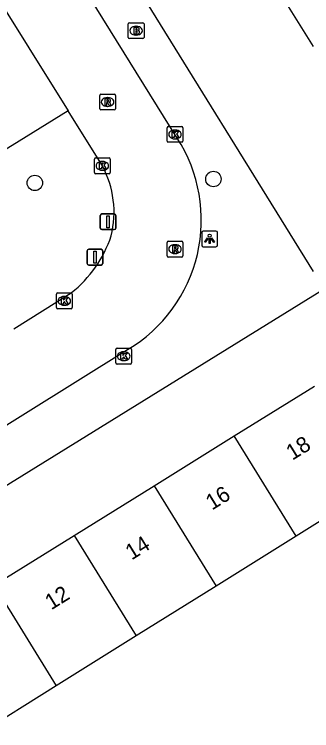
# Model space of a CAD drawing. Extents: x 160037 to 160839, y 385326 to 386441.
# Drawn here: x 160357.7 to 160376.59, y 386086.69 to 386132.11 of the extents above; entities that cross this region are included whole.
import ezdxf

# ---------------------------------------------------------------- set-up
doc = ezdxf.new("R2010")
doc.units = 0
for name, color, linetype in [('IMGEO_Afsluitpaal', 7, 'Continuous'), ('IMGEO_Boom', 7, 'Continuous'), ('IMGEO_Brandkraan', 7, 'Continuous'), ('IMGEO_Kolk', 7, 'Continuous'), ('IMGEO_Lichtpunt', 7, 'Continuous'), ('IMGEO_Pand', 7, 'Continuous'), ('IMGEO_Pand_nummerreeks', 7, 'Continuous'), ('IMGEO_Rijbaan_lokaal_open', 7, 'Continuous'), ('IMGEO_Rioolput', 7, 'Continuous'), ('IMGEO_Voetpad_open', 7, 'Continuous')]:
    doc.layers.add(name, color=color, linetype=linetype)

msp = doc.modelspace()

# ---------------------------------------------------------------- linework, layer by layer
at = {"layer": 'IMGEO_Afsluitpaal'}
for p, q in [((160363.163, 386118.558), (160363.163, 386119.358)), ((160363.163, 386119.358), (160363.163, 386118.558)), ((160363.263, 386119.458), (160364.053, 386119.458)), ((160364.053, 386119.458), (160363.263, 386119.458)), ((160364.153, 386119.358), (160364.153, 386118.558)), ((160364.153, 386118.558), (160364.153, 386119.358)), ((160364.053, 386118.458), (160363.263, 386118.458)), ((160363.263, 386118.458), (160364.053, 386118.458)), ((160362.327, 386116.314), (160362.327, 386117.114)), ((160362.327, 386117.114), (160362.327, 386116.314)), ((160362.427, 386117.214), (160363.217, 386117.214)), ((160363.217, 386117.214), (160362.427, 386117.214)), ((160363.317, 386117.114), (160363.317, 386116.314)), ((160363.317, 386116.314), (160363.317, 386117.114)), ((160363.217, 386116.214), (160362.427, 386116.214)), ((160362.427, 386116.214), (160363.217, 386116.214))]:
    msp.add_line(p, q, dxfattribs=at)
for points in [[(160363.583, 386119.333), (160363.733, 386119.333), (160363.733, 386118.583), (160363.583, 386118.583), (160363.583, 386119.333)], [(160362.747, 386117.089), (160362.897, 386117.089), (160362.897, 386116.339), (160362.747, 386116.339), (160362.747, 386117.089)]]:
    msp.add_lwpolyline(points, dxfattribs=at)
for centre, start, end in [((160363.263, 386119.358), 90, 180), ((160363.263, 386119.358), 90, 180), ((160364.053, 386119.358), 0, 90), ((160364.053, 386119.358), 360, 90), ((160363.263, 386118.558), 180, 270), ((160363.263, 386118.558), 180, 270), ((160364.053, 386118.558), 270, 0), ((160364.053, 386118.558), 270, 0), ((160362.427, 386117.114), 90, 180), ((160362.427, 386117.114), 90, 180), ((160363.217, 386117.114), 0, 90), ((160363.217, 386117.114), 360, 90), ((160362.427, 386116.314), 180, 270), ((160362.427, 386116.314), 180, 270), ((160363.217, 386116.314), 270, 0), ((160363.217, 386116.314), 270, 0)]:
    msp.add_arc(centre, 0.1, start, end, dxfattribs=at)
at = {"layer": 'IMGEO_Boom'}
for centre in [(160359.007, 386121.421), (160370.344, 386121.669)]:
    msp.add_circle(centre, 0.489, dxfattribs=at)
at = {"layer": 'IMGEO_Brandkraan'}
for p, q in [((160364.936, 386130.65), (160364.936, 386131.502)), ((160365.011, 386131.576), (160365.863, 386131.576)), ((160365.424, 386131.356), (160365.449, 386131.356)), ((160365.937, 386131.502), (160365.937, 386130.65)), ((160365.863, 386130.576), (160365.011, 386130.576)), ((160365.447, 386130.796), (160365.422, 386130.796))]:
    msp.add_line(p, q, dxfattribs=at)
for points in [[(160364.936, 386130.65), (160364.936, 386131.502)], [(160365.011, 386131.576), (160365.863, 386131.576)], [(160365.937, 386131.502), (160365.937, 386130.65)], [(160365.284, 386131.276), (160365.284, 386130.876), (160365.497, 386130.876)], [(160365.515, 386131.276), (160365.284, 386131.276)], [(160365.463, 386131.195), (160365.409, 386131.195), (160365.409, 386131.119)], [(160365.409, 386131.119), (160365.462, 386131.119)], [(160365.471, 386131.043), (160365.409, 386131.043), (160365.409, 386130.962)], [(160365.409, 386130.962), (160365.471, 386130.962)], [(160365.863, 386130.576), (160365.011, 386130.576)]]:
    msp.add_lwpolyline(points, dxfattribs=at)
for centre, radius, start, end in [((160365.013, 386131.5), 0.0765, 91.552, 178.448), ((160365.013, 386131.5), 0.0765, 91.552, 178.448), ((160365.861, 386131.5), 0.0765, 1.552, 88.448), ((160365.861, 386131.5), 0.0765, 1.552, 88.448), ((160365.464, 386131.157), 0.0379, 267.8285, 90.9355), ((160365.472, 386131.002), 0.0404, 269.8759, 90.5077), ((160365.503, 386131.127), 0.251, 268.6676, 293.5347), ((160365.519, 386131.131), 0.145, 59.4692, 91.5367), ((160365.544, 386131.178), 0.0922, 285.5137, 58.1501), ((160365.549, 386130.986), 0.105, 301.3115, 78.989), ((160365.013, 386130.652), 0.0765, 181.552, 268.448), ((160365.013, 386130.652), 0.0765, 181.552, 268.448), ((160365.861, 386130.652), 0.0765, 271.552, 358.448), ((160365.861, 386130.652), 0.0765, 271.552, 358.448)]:
    msp.add_arc(centre, radius, start, end, dxfattribs=at)
for centre, major_axis, ratio, start_param, end_param in [((160365.423, 386131.076), (-0.387, 0.002), 0.722429, 4.712389, 7.853982), ((160365.448, 386131.076), (-0.39, 0.002), 0.717154, 1.570796, 4.712389)]:
    msp.add_ellipse(centre, major_axis=major_axis, ratio=ratio, start_param=start_param, end_param=end_param, dxfattribs=at)
at = {"layer": 'IMGEO_Kolk'}
for p, q in [((160367.48, 386124.996), (160368.332, 386124.996)), ((160367.405, 386124.07), (160367.405, 386124.922)), ((160367.893, 386124.776), (160367.918, 386124.776)), ((160368.406, 386124.922), (160368.406, 386124.07)), ((160367.916, 386124.216), (160367.891, 386124.216)), ((160368.332, 386123.996), (160367.48, 386123.996)), ((160362.789, 386122.079), (160362.789, 386122.931)), ((160362.864, 386123.005), (160363.716, 386123.005)), ((160363.277, 386122.785), (160363.302, 386122.785)), ((160363.79, 386122.931), (160363.79, 386122.079)), ((160363.716, 386122.005), (160362.864, 386122.005)), ((160363.3, 386122.225), (160363.275, 386122.225)), ((160360.378, 386113.517), (160360.378, 386114.369)), ((160360.453, 386114.443), (160361.305, 386114.443)), ((160360.866, 386114.223), (160360.891, 386114.223)), ((160361.379, 386114.369), (160361.379, 386113.517)), ((160360.889, 386113.663), (160360.864, 386113.663)), ((160361.305, 386113.443), (160360.453, 386113.443)), ((160364.225, 386110.935), (160365.077, 386110.935)), ((160364.15, 386110.009), (160364.15, 386110.861)), ((160364.638, 386110.715), (160364.663, 386110.715)), ((160365.151, 386110.861), (160365.151, 386110.009)), ((160364.661, 386110.155), (160364.636, 386110.155)), ((160365.077, 386109.935), (160364.225, 386109.935))]:
    msp.add_line(p, q, dxfattribs=at)
for points in [[(160367.48, 386124.996), (160368.332, 386124.996)], [(160367.405, 386124.07), (160367.405, 386124.922)], [(160367.726, 386124.696), (160367.849, 386124.696), (160367.849, 386124.545), (160367.979, 386124.696), (160368.143, 386124.696), (160367.997, 386124.545), (160368.15, 386124.296), (160367.998, 386124.296), (160367.913, 386124.46), (160367.849, 386124.393), (160367.849, 386124.296), (160367.726, 386124.296), (160367.726, 386124.696)], [(160368.406, 386124.922), (160368.406, 386124.07)], [(160368.332, 386123.996), (160367.48, 386123.996)], [(160362.789, 386122.079), (160362.789, 386122.931)], [(160362.864, 386123.005), (160363.716, 386123.005)], [(160363.79, 386122.931), (160363.79, 386122.079)], [(160363.11, 386122.705), (160363.233, 386122.705), (160363.233, 386122.554), (160363.363, 386122.705), (160363.527, 386122.705), (160363.381, 386122.554), (160363.534, 386122.305), (160363.382, 386122.305), (160363.297, 386122.469), (160363.233, 386122.402), (160363.233, 386122.305), (160363.11, 386122.305), (160363.11, 386122.705)], [(160363.716, 386122.005), (160362.864, 386122.005)], [(160360.378, 386113.517), (160360.378, 386114.369)], [(160360.453, 386114.443), (160361.305, 386114.443)], [(160360.699, 386114.143), (160360.822, 386114.143), (160360.822, 386113.992), (160360.952, 386114.143), (160361.116, 386114.143), (160360.97, 386113.992), (160361.123, 386113.743), (160360.971, 386113.743), (160360.886, 386113.907), (160360.822, 386113.84), (160360.822, 386113.743), (160360.699, 386113.743), (160360.699, 386114.143)], [(160361.379, 386114.369), (160361.379, 386113.517)], [(160361.305, 386113.443), (160360.453, 386113.443)], [(160364.225, 386110.935), (160365.077, 386110.935)], [(160364.15, 386110.009), (160364.15, 386110.861)], [(160364.471, 386110.635), (160364.594, 386110.635), (160364.594, 386110.484), (160364.724, 386110.635), (160364.888, 386110.635), (160364.742, 386110.484), (160364.895, 386110.235), (160364.743, 386110.235), (160364.658, 386110.399), (160364.594, 386110.332), (160364.594, 386110.235), (160364.471, 386110.235), (160364.471, 386110.635)], [(160365.151, 386110.861), (160365.151, 386110.009)], [(160365.077, 386109.935), (160364.225, 386109.935)]]:
    msp.add_lwpolyline(points, dxfattribs=at)
for centre, start, end in [((160367.482, 386124.92), 91.552, 178.448), ((160367.482, 386124.92), 91.552, 178.448), ((160368.33, 386124.92), 1.552, 88.448), ((160368.33, 386124.92), 1.552, 88.448), ((160367.482, 386124.072), 181.552, 268.448), ((160367.482, 386124.072), 181.552, 268.448), ((160368.33, 386124.072), 271.552, 358.448), ((160368.33, 386124.072), 271.552, 358.448), ((160362.866, 386122.929), 91.552, 178.448), ((160362.866, 386122.929), 91.552, 178.448), ((160363.714, 386122.929), 1.552, 88.448), ((160363.714, 386122.929), 1.552, 88.448), ((160362.866, 386122.081), 181.552, 268.448), ((160362.866, 386122.081), 181.552, 268.448), ((160363.714, 386122.081), 271.552, 358.448), ((160363.714, 386122.081), 271.552, 358.448), ((160360.455, 386114.367), 91.552, 178.448), ((160360.455, 386114.367), 91.552, 178.448), ((160361.303, 386114.367), 1.552, 88.448), ((160361.303, 386114.367), 1.552, 88.448), ((160360.455, 386113.519), 181.552, 268.448), ((160360.455, 386113.519), 181.552, 268.448), ((160361.303, 386113.519), 271.552, 358.448), ((160361.303, 386113.519), 271.552, 358.448), ((160364.227, 386110.859), 91.552, 178.448), ((160364.227, 386110.859), 91.552, 178.448), ((160365.075, 386110.859), 1.552, 88.448), ((160365.075, 386110.859), 1.552, 88.448), ((160364.227, 386110.011), 181.552, 268.448), ((160364.227, 386110.011), 181.552, 268.448), ((160365.075, 386110.011), 271.552, 358.448), ((160365.075, 386110.011), 271.552, 358.448)]:
    msp.add_arc(centre, 0.0765, start, end, dxfattribs=at)
for centre, major_axis, ratio, start_param, end_param in [((160367.892, 386124.496), (-0.387, 0.002), 0.722429, 4.712389, 7.853982), ((160367.917, 386124.496), (-0.39, 0.002), 0.717154, 1.570796, 4.712389), ((160363.276, 386122.505), (-0.387, 0.002), 0.722429, 4.712389, 7.853982), ((160363.301, 386122.505), (-0.39, 0.002), 0.717154, 1.570796, 4.712389), ((160360.865, 386113.943), (-0.387, 0.002), 0.722429, 4.712389, 7.853982), ((160360.89, 386113.943), (-0.39, 0.002), 0.717154, 1.570796, 4.712389), ((160364.637, 386110.435), (-0.387, 0.002), 0.722429, 4.712389, 7.853982), ((160364.662, 386110.435), (-0.39, 0.002), 0.717154, 1.570796, 4.712389)]:
    msp.add_ellipse(centre, major_axis=major_axis, ratio=ratio, start_param=start_param, end_param=end_param, dxfattribs=at)
at = {"layer": 'IMGEO_Lichtpunt'}
for p, q in [((160369.605, 386118.276), (160369.605, 386117.469)), ((160369.605, 386118.276), (160369.605, 386117.469)), ((160370.507, 386118.371), (160369.699, 386118.371)), ((160370.507, 386118.371), (160369.699, 386118.371)), ((160370.601, 386117.469), (160370.601, 386118.276)), ((160370.601, 386117.469), (160370.601, 386118.276)), ((160369.699, 386117.375), (160370.507, 386117.375)), ((160369.699, 386117.375), (160370.507, 386117.375))]:
    msp.add_line(p, q, dxfattribs=at)
for points in [[(160369.979, 386117.94), (160370.018, 386117.912), (160369.83, 386117.65), (160369.792, 386117.677), (160369.979, 386117.94)], [(160370.081, 386117.892), (160370.128, 386117.892), (160370.128, 386117.57), (160370.081, 386117.57), (160370.081, 386117.892)], [(160370.191, 386117.912), (160370.229, 386117.939), (160370.416, 386117.677), (160370.377, 386117.649), (160370.191, 386117.912)]]:
    msp.add_lwpolyline(points, dxfattribs=at)
msp.add_circle((160370.104, 386118.074), 0.0994, dxfattribs=at)
for centre, start, end in [((160369.699, 386118.276), 90, 180), ((160369.699, 386118.276), 90, 180), ((160370.507, 386118.276), 0, 90), ((160370.507, 386118.276), 0, 90), ((160369.699, 386117.469), 180, 270), ((160369.699, 386117.469), 180, 270), ((160370.507, 386117.469), 270, 0), ((160370.507, 386117.469), 270, 360)]:
    msp.add_arc(centre, 0.0946, start, end, dxfattribs=at)
at = {"layer": 'IMGEO_Pand'}
for points in [[(160373.499, 386135.173), (160376.673, 386130.076)], [(160371.667, 386105.374), (160376.754, 386108.527)], [(160366.58, 386102.221), (160371.667, 386105.374)], [(160375.603, 386099.024), (160371.667, 386105.374)], [(160361.494, 386099.068), (160366.58, 386102.221)], [(160366.58, 386102.221), (160370.524, 386095.859)], [(160380.684, 386102.189), (160375.603, 386099.024)], [(160356.407, 386095.915), (160361.494, 386099.068)], [(160361.494, 386099.068), (160365.445, 386092.695)], [(160375.603, 386099.024), (160370.524, 386095.859)], [(160356.407, 386095.915), (160360.365, 386089.53)], [(160370.524, 386095.859), (160365.445, 386092.695)], [(160365.445, 386092.695), (160360.365, 386089.53)], [(160360.365, 386089.53), (160355.285, 386086.365)]]:
    msp.add_lwpolyline(points, dxfattribs=at)
at = {"layer": 'IMGEO_Rijbaan_lokaal_open'}
for points in [[(160368.048, 386124.266), (160349.241, 386154.465), (160338.651, 386171.478)], [(160355.747, 386134.579), (160356.107, 386134.002), (160361.114, 386125.995)], [(160363.293, 386122.502), (160361.114, 386125.995)], [(160357.666, 386112.174), (160361.319, 386114.457)], [(160328.527, 386088.217), (160338.199, 386094.215), (160351.734, 386102.674), (160364.898, 386110.85)]]:
    msp.add_lwpolyline(points, dxfattribs=at)
for centre, radius, start, end in [((160360.008, 386119.076), 9.57, 300.7289, 32.8443), ((160357.873, 386119.569), 6.163, 345.8563, 28.4224), ((160356.71, 386120.381), 7.506, 307.8826, 342.0098)]:
    msp.add_arc(centre, radius, start, end, dxfattribs=at)
at = {"layer": 'IMGEO_Rioolput'}
for p, q in [((160363.123, 386126.124), (160363.123, 386126.976)), ((160363.198, 386127.05), (160364.05, 386127.05)), ((160363.611, 386126.83), (160363.636, 386126.83)), ((160364.124, 386126.976), (160364.124, 386126.124)), ((160364.05, 386126.05), (160363.198, 386126.05)), ((160363.634, 386126.27), (160363.609, 386126.27)), ((160367.48, 386117.723), (160368.332, 386117.723)), ((160367.405, 386116.797), (160367.405, 386117.649)), ((160367.893, 386117.503), (160367.918, 386117.503)), ((160368.406, 386117.649), (160368.406, 386116.797)), ((160367.916, 386116.943), (160367.891, 386116.943)), ((160368.332, 386116.723), (160367.48, 386116.723))]:
    msp.add_line(p, q, dxfattribs=at)
for points in [[(160363.123, 386126.124), (160363.123, 386126.976)], [(160363.198, 386127.05), (160364.05, 386127.05)], [(160364.124, 386126.976), (160364.124, 386126.124)], [(160363.712, 386126.748), (160363.46, 386126.75), (160363.46, 386126.35)], [(160363.46, 386126.35), (160363.584, 386126.35), (160363.584, 386126.512), (160363.595, 386126.512)], [(160363.638, 386126.669), (160363.584, 386126.669), (160363.584, 386126.588)], [(160363.584, 386126.588), (160363.636, 386126.588)], [(160363.642, 386126.483), (160363.713, 386126.35), (160363.853, 386126.35), (160363.788, 386126.476)], [(160364.05, 386126.05), (160363.198, 386126.05)], [(160367.48, 386117.723), (160368.332, 386117.723)], [(160367.405, 386116.797), (160367.405, 386117.649)], [(160367.994, 386117.421), (160367.742, 386117.423), (160367.742, 386117.023)], [(160367.92, 386117.342), (160367.866, 386117.342), (160367.866, 386117.261)], [(160368.406, 386117.649), (160368.406, 386116.797)], [(160367.742, 386117.023), (160367.866, 386117.023), (160367.866, 386117.185), (160367.877, 386117.185)], [(160367.866, 386117.261), (160367.918, 386117.261)], [(160367.924, 386117.156), (160367.995, 386117.023), (160368.135, 386117.023), (160368.07, 386117.149)], [(160368.332, 386116.723), (160367.48, 386116.723)]]:
    msp.add_lwpolyline(points, dxfattribs=at)
for centre, radius, start, end in [((160363.2, 386126.974), 0.0765, 91.552, 178.448), ((160363.2, 386126.974), 0.0765, 91.552, 178.448), ((160364.048, 386126.974), 0.0765, 1.552, 88.448), ((160364.048, 386126.974), 0.0765, 1.552, 88.448), ((160363.594, 386126.459), 0.0533, 26.0293, 88.6989), ((160363.62, 386126.777), 0.19, 274.7715, 282.9687), ((160363.644, 386126.573), 0.0964, 77.0061, 93.1865), ((160363.658, 386126.63), 0.0378, 276.6634, 79.6772), ((160363.711, 386126.638), 0.109, 350.3612, 89.416), ((160363.709, 386126.638), 0.112, 277.5842, 350.9817), ((160363.693, 386126.423), 0.108, 29.5134, 73.7905), ((160363.2, 386126.126), 0.0765, 181.552, 268.448), ((160363.2, 386126.126), 0.0765, 181.552, 268.448), ((160364.048, 386126.126), 0.0765, 271.552, 358.448), ((160364.048, 386126.126), 0.0765, 271.552, 358.448), ((160367.482, 386117.647), 0.0765, 91.552, 178.448), ((160367.482, 386117.647), 0.0765, 91.552, 178.448), ((160368.33, 386117.647), 0.0765, 1.552, 88.448), ((160368.33, 386117.647), 0.0765, 1.552, 88.448), ((160367.902, 386117.45), 0.19, 274.7715, 282.9687), ((160367.926, 386117.246), 0.0964, 77.0061, 93.1865), ((160367.94, 386117.303), 0.0378, 276.6634, 79.6772), ((160367.993, 386117.311), 0.109, 350.3612, 89.416), ((160367.991, 386117.311), 0.112, 277.5842, 350.9817), ((160367.876, 386117.132), 0.0533, 26.0293, 88.6989), ((160367.975, 386117.096), 0.108, 29.5134, 73.7905), ((160367.482, 386116.799), 0.0765, 181.552, 268.448), ((160367.482, 386116.799), 0.0765, 181.552, 268.448), ((160368.33, 386116.799), 0.0765, 271.552, 358.448), ((160368.33, 386116.799), 0.0765, 271.552, 358.448)]:
    msp.add_arc(centre, radius, start, end, dxfattribs=at)
for centre, major_axis, ratio, start_param, end_param in [((160363.61, 386126.55), (-0.387, 0.002), 0.722429, 4.712389, 7.853982), ((160363.635, 386126.55), (-0.39, 0.002), 0.717154, 1.570796, 4.712389), ((160367.892, 386117.223), (-0.387, 0.002), 0.722429, 4.712389, 7.853982), ((160367.917, 386117.223), (-0.39, 0.002), 0.717154, 1.570796, 4.712389)]:
    msp.add_ellipse(centre, major_axis=major_axis, ratio=ratio, start_param=start_param, end_param=end_param, dxfattribs=at)
at = {"layer": 'IMGEO_Voetpad_open'}
for points in [[(160376.697, 386115.797), (160341.444, 386172.646)], [(160361.114, 386125.995), (160346.775, 386117.126), (160339.026, 386112.29), (160343.284, 386105.352)], [(160377.382, 386114.693), (160328.868, 386084.732)]]:
    msp.add_lwpolyline(points, dxfattribs=at)

# ---------------------------------------------------------------- texts
at = {"layer": 'IMGEO_Pand_nummerreeks'}
for s, p in [('18', (160375.357, 386103.802)), ('16', (160370.252, 386100.638)), ('14', (160365.149, 386097.475)), ('12', (160360.045, 386094.311))]:
    msp.add_text(s, height=1, rotation=31.7927, dxfattribs=at).set_placement(p)

doc.saveas('drawing.dxf')
